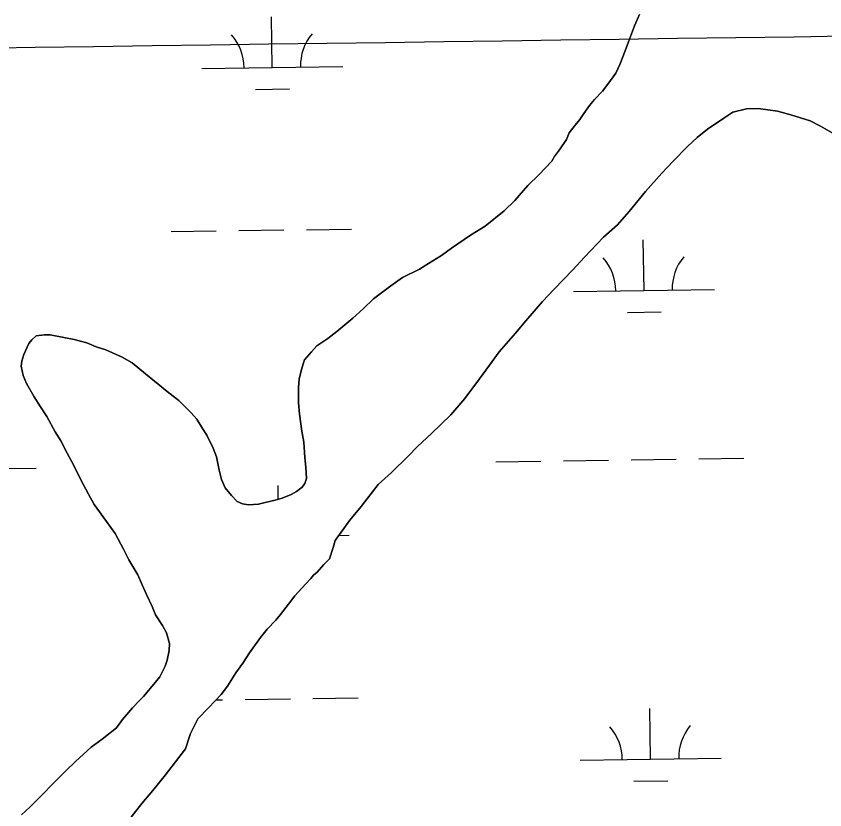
# Model space of a CAD drawing. Extents: x 3767014 to 3805179, y 361544 to 387384.
# Drawn here: x 3786478 to 3787052, y 372694 to 373257 of the extents above; entities that cross this region are included whole.
import ezdxf

# ---------------------------------------------------------------- set-up
doc = ezdxf.new("R2010")
doc.units = 0
for name, color, linetype in [('V-GRID-MAJR', 7, 'Continuous'), ('V-RIVR-EDGE', 7, 'Continuous'), ('V-TOPO-SHOR', 7, 'Continuous'), ('V-WETL-SWMP', 7, 'Continuous')]:
    doc.layers.add(name, color=color, linetype=linetype)

msp = doc.modelspace()

# ---------------------------------------------------------------- linework, layer by layer
at = {"layer": 'V-GRID-MAJR'}
msp.add_spline([(3771169.95, 373025.6), (3773820.257, 373061.356), (3779120.863, 373133.445), (3784421.458, 373206.305), (3789722.043, 373279.937), (3795022.617, 373354.339), (3800323.181, 373429.512), (3802973.458, 373467.388)], degree=3, dxfattribs=at)
at = {"layer": 'V-RIVR-EDGE'}
msp.add_spline([(3785266.865, 377529.211), (3785342.8, 377494.248), (3785391.258, 377467.439), (3785439.72, 377442.249), (3785475.246, 377418.707), (3785525.316, 377389.469), (3785575.383, 377359.422), (3785621.413, 377331.811), (3785722.351, 377269.288), (3785796.661, 377231.094), (3785852.385, 377199.415), (3785928.324, 377166.069), (3785964.678, 377149.804), (3786028.506, 377124.576), (3786060.018, 377113.175), (3786092.316, 377092.068), (3786117.34, 377073.405), (3786135.083, 377053.143), (3786154.458, 377039.347), (3786176.258, 377024.735), (3786206.946, 377006.867), (3786256.211, 376979.248), (3786328.098, 376942.677), (3786374.949, 376919.917), (3786491.265, 376862.208), (3786553.467, 376833.749), (3786619.713, 376805.279), (3786729.589, 376759.718), (3786796.656, 376736.099), (3786845.136, 376718.187), (3786867.767, 376712.469), (3787003.51, 376661.992), (3787089.16, 376631.048), (3787163.496, 376603.367), (3787230.559, 376578.13), (3787257.223, 376568.359), (3787300.044, 376551.27), (3787354.992, 376532.533), (3787409.127, 376512.181), (3787544.074, 376466.558), (3787612.756, 376442.126), (3787657.197, 376425.841), (3787730.724, 376398.162), (3787781.63, 376380.244), (3787834.96, 376361.511), (3787891.524, 376341.961), (3787940, 376322.432), (3787998.976, 376297.215), (3788050.697, 376281.721), (3788117.768, 376259.719), (3788176.757, 376240.164), (3788221.198, 376223.879), (3788259.981, 376209.226), (3788406.252, 376164.383), (3788541.215, 376125.23), (3788606.67, 376104.041), (3788679.39, 376077.173), (3788748.889, 376055.974), (3788871.693, 376005.528), (3788969.454, 375966.467), (3789047.013, 375933.926), (3789119.723, 375903.014), (3789155.253, 375881.09), (3789182.716, 375867.274), (3789214.225, 375854.256), (3789257.04, 375834.74), (3789281.286, 375828.21), (3789303.105, 375821.686), (3789328.955, 375809.491), (3789367.724, 375789.177), (3789414.577, 375767.225), (3789468.708, 375745.255), (3789509.105, 375728.981), (3789555.157, 375710.266), (3789585.849, 375694.015), (3789620.578, 375675.328), (3789681.97, 375646.062), (3789753.859, 375610.3), (3789792.633, 375591.603), (3789842.712, 375566.408), (3789897.64, 375539.584), (3789938.019, 375516.03), (3789968.727, 375506.25), (3790004.289, 375497.265), (3790030.972, 375494.773), (3790047.128, 375487.455), (3790077.007, 375469.589), (3790124.633, 375433.077), (3790192.442, 375382.768), (3790252.165, 375332.478), (3790290.91, 375302.459), (3790337.741, 375271.611), (3790406.357, 375220.491), (3790469.329, 375175.855), (3790570.248, 375106.054), (3790647.751, 375050.868), (3790691.367, 375028.115), (3790744.667, 374997.251), (3790806.838, 374955.852), (3790873.863, 374915.249), (3790932, 374877.903), (3791002.231, 374825.97), (3791052.265, 374782.175), (3791082.927, 374753.793), (3791131.331, 374705.149), (3791170.05, 374664.616), (3791192.631, 374638.681), (3791220.891, 374620.01), (3791288.67, 374557.569), (3791322.577, 374533.223), (3791362.944, 374504.817), (3791396.042, 374480.473), (3791434.785, 374449.645), (3791482.407, 374411.517), (3791534.052, 374365.291), (3791646.192, 374254.216), (3791707.514, 374196.644), (3791738.968, 374161.791), (3791773.65, 374123.694), (3791803.497, 374092.888), (3791829.321, 374070.18), (3791830.912, 374059.662), (3791837.316, 374032.958), (3791849.409, 374017.562), (3791884.123, 373992.405), (3791930.977, 373971.262), (3791954.393, 373955.838), (3791993.134, 373924.202), (3792026.979, 373874.785), (3792047.912, 373836.722), (3792063.186, 373799.482), (3792086.509, 373746.857), (3792112.249, 373690.181), (3792141.261, 373648.864), (3792158.993, 373624.558), (3792177.552, 373607.528), (3792214.702, 373586.409), (3792255.083, 373563.665), (3792301.119, 373538.48), (3792346.34, 373510.871), (3792382.671, 373485.71), (3792422.225, 373455.689), (3792479.537, 373411.875), (3792548.144, 373356.711), (3792619.168, 373298.307), (3792672.431, 373252.077), (3792709.534, 373212.357), (3792750.656, 373162.113), (3792839.385, 373068.08), (3792888.572, 373008.92), (3792945.027, 372945.699), (3792999.062, 372884.91), (3793053.898, 372820.884), (3793149.89, 372720.363), (3793208.761, 372653.092), (3793261.195, 372598.777), (3793315.232, 372538.796), (3793358.792, 372493.399), (3793409.592, 372432.618), (3793462.809, 372367.787), (3793498.283, 372323.219), (3793536.997, 372280.26), (3793578.124, 372232.443), (3793604.724, 372196.792), (3793668.438, 372125.466), (3793703.128, 372090.604), (3793760.41, 372034.66), (3793806.384, 371984.404), (3793839.438, 371942.268), (3793939.427, 371823.136), (3793981.333, 371763.186), (3794029.674, 371688.662), (3794050.609, 371651.408), (3794073.177, 371620.62), (3794178.796, 371488.535), (3794237.625, 371404.28), (3794268.243, 371358.106), (3794301.293, 371314.353), (3794332.724, 371269.794), (3794395.613, 371192), (3794429.476, 371149.862), (3794472.201, 371093.953), (3794523.788, 371024.274), (3794601.175, 370922.181), (3794640.679, 370871.942), (3794687.421, 370805.509), (3794733.389, 370752.828), (3794829.339, 370635.323), (3794895.463, 370557.521), (3794959.948, 370470.826), (3795013.158, 370403.569), (3795070.394, 370329.023), (3795159.854, 370203.448), (3795225.98, 370126.454), (3795296.13, 370041.363), (3795379.18, 369940.065), (3795459.001, 369841.201), (3795508.163, 369772.337), (3795554.103, 369708.333), (3795661.315, 369566.538), (3795715.338, 369500.897), (3795762.105, 369444.169), (3795798.366, 369390.703), (3795915.247, 369234.327), (3795963.601, 369165.465), (3796028.082, 369077.153), (3796043.387, 369052.853), (3796054.672, 369037.459), (3796077.242, 369007.48), (3796148.213, 368927.239), (3796183.677, 368878.627), (3796226.382, 368814.631), (3796275.531, 368740.105), (3796314.222, 368688.25), (3796353.714, 368633.158), (3796401.268, 368567.533), (3796456.873, 368487.33), (3796513.292, 368409.551), (3796545.533, 368365.8), (3796626.113, 368246.716), (3796670.449, 368188.377), (3796704.298, 368140.578), (3796751.041, 368074.145), (3796787.308, 368023.105), (3796838.907, 367958.278), (3796844.528, 367942.09), (3796845.295, 367925.104), (3796846.094, 367921.059), (3796852.559, 367919.425), (3796863.071, 367918.59), (3796875.166, 367904.003), (3796903.398, 367874.01), (3796931.629, 367844.017), (3796952.579, 367812.424), (3796982.392, 367767.87), (3797007.371, 367730.606), (3797037.194, 367690.095), (3797062.185, 367657.684), (3797075.869, 367631.77), (3797095.223, 367609.078), (3797126.665, 367569.372), (3797156.484, 367527.244), (3797212.099, 367451.085), (3797254.808, 367388.706), (3797302.183, 367327.228)], degree=3, dxfattribs=at)
at = {"layer": 'V-TOPO-SHOR'}
for points in [[(3786691.71, 373023.159), (3786699.636, 373028.255), (3786706.003, 373033.391), (3786717.157, 373042.769), (3786724.499, 373049.439), (3786731.849, 373056.421), (3786744.248, 373065.766), (3786752.501, 373071.478), (3786764.5, 373077.402), (3786770.843, 373081.605), (3786780.03, 373087.292), (3786787.334, 373092.404), (3786800.668, 373101.727), (3786811.117, 373108.004), (3786824.49, 373118.883), (3786832.16, 373126.167), (3786841.477, 373136.842), (3786849.155, 373144.438), (3786858.446, 373154.174), (3786860.404, 373157.553), (3786863.951, 373162.138), (3786868.817, 373169.497), (3786870.806, 373174.121), (3786875.002, 373179.624), (3786878.222, 373183.595), (3786881.138, 373187.886), (3786885.029, 373193.708), (3786888.568, 373197.983), (3786894.327, 373203.758), (3786898.196, 373208.646), (3786903.701, 373216.609), (3786906.664, 373222.769), (3786910.341, 373232.34), (3786912.69, 373238.826), (3786917.036, 373250.25), (3786920.673, 373258.261)], [(3787058.782, 373173.337), (3787048.947, 373178.889), (3787041.566, 373182.821), (3787027.953, 373186.913), (3787018.36, 373189.653), (3787004.692, 373191.564), (3786996.576, 373191.15), (3786986.852, 373188.906), (3786980.509, 373184.703), (3786968.772, 373176.9), (3786961.446, 373170.855), (3786954.735, 373164.479), (3786944.174, 373153.84), (3786936.479, 373145.619), (3786924.918, 373132.51), (3786913.335, 373118.469), (3786904.985, 373109.017), (3786895.093, 373100.232), (3786881.632, 373085.924), (3786873.298, 373077.097), (3786860.165, 373063.406), (3786851.831, 373054.58), (3786839.943, 373040.856), (3786832.543, 373032.004), (3786820.982, 373018.897), (3786814.191, 373009.407), (3786807.08, 372999.613), (3786796.75, 372985.851), (3786786.789, 372974.259), (3786779.75, 372967.269), (3786773.039, 372960.896), (3786763.139, 372951.797), (3786756.413, 372944.801), (3786744.58, 372933.256), (3786735.321, 372924.765)], [(3786482.368, 372690.279), (3786488.44, 372696.046), (3786497.716, 372705.162), (3786504.124, 372711.855), (3786513.727, 372721.585), (3786520.446, 372728.272), (3786531.614, 372738.272), (3786539.556, 372743.99), (3786549.743, 372752.145), (3786553.946, 372757.962), (3786561.015, 372766.199), (3786566.146, 372771.677), (3786568.71, 372774.417), (3786576.101, 372782.957), (3786580.287, 372788.149), (3786584.225, 372795.841), (3786585.583, 372800.171), (3786587.006, 372806.995), (3786587.135, 372811.98), (3786585.147, 372819.512), (3786582.159, 372824.577), (3786577.367, 372832.183), (3786575.028, 372838.167), (3786570.881, 372846.691), (3786567.942, 372853.626), (3786564.691, 372860.568), (3786558.42, 372871.329), (3786554.562, 372878.91), (3786548.613, 372889.976), (3786542.598, 372898.549), (3786533.867, 372910.619), (3786529.689, 372917.898), (3786524.338, 372928.011), (3786521.671, 372933.381), (3786517.821, 372941.274), (3786514.538, 372946.969), (3786510.09, 372955.815), (3786506.199, 372962.149), (3786500.241, 372972.903), (3786495.743, 372979.877), (3786491.246, 372986.852), (3786485.878, 372996.343), (3786483.531, 373002.016), (3786482.141, 373008.598), (3786482.548, 373012.329), (3786483.916, 373016.97), (3786487.543, 373024.671), (3786489.485, 373027.427), (3786492.671, 373030.151), (3786498.617, 373030.933), (3786502.666, 373030.829), (3786512.285, 373029.023), (3786519.73, 373027.585), (3786528.708, 373025.17), (3786535.188, 373022.51), (3786541.985, 373020.153), (3786553.706, 373015.174), (3786560.765, 373010.941), (3786570.231, 373003.214), (3786576.648, 372998.061)], [(3786576.648, 372998.061), (3786586.72, 372989.695), (3786593.748, 372984.214), (3786602.567, 372975.57), (3786606.505, 372971.103), (3786610.7, 372964.449), (3786613.696, 372959.696), (3786618.136, 372950.539), (3786620.469, 372944.246), (3786622.408, 372934.841), (3786624.108, 372928.251), (3786626.76, 372922.258), (3786631.299, 372916.841), (3786635.243, 372912.688), (3786638.944, 372911.033), (3786643.29, 372910.298), (3786650.472, 372910.736), (3786655.176, 372911.863), (3786662.078, 372913.556), (3786667.104, 372914.986), (3786673.407, 372917.63), (3786677.202, 372919.715), (3786681.331, 372922.725), (3786683.275, 372925.482), (3786684.297, 372928.886), (3786683.883, 372937.002), (3786683.123, 372943.879), (3786682.47, 372954.807), (3786681.112, 372962.637), (3786679.547, 372974.523), (3786678.82, 372982.65), (3786678.79, 372993.561), (3786679.255, 372999.474), (3786681.012, 373007.222), (3786683.033, 373013.093), (3786687.86, 373018.893), (3786691.71, 373023.159)], [(3786735.321, 372924.765), (3786723.071, 372909.182), (3786715.027, 372899.411), (3786704.68, 372885.026), (3786703.304, 372880.072), (3786700.605, 372872.035), (3786696.761, 372868.08), (3786691.944, 372862.594), (3786689.394, 372860.476), (3786687.463, 372858.033), (3786683.619, 372854.078), (3786676.236, 372845.851), (3786671.714, 372839.732), (3786665.914, 372832.398), (3786662.694, 372828.427), (3786656.606, 372822.037), (3786651.781, 372816.239), (3786644.015, 372805.215), (3786639.149, 372797.859), (3786634.299, 372791.125), (3786628.442, 372781.61), (3786623.928, 372775.802), (3786614.956, 372766.369), (3786607.269, 372758.459), (3786602.012, 372747.996), (3786598.617, 372737.17), (3786584.426, 372718.83), (3786575.407, 372707.528), (3786567.69, 372698.373), (3786559.954, 372688.596)]]:
    msp.add_lwpolyline(points, dxfattribs=at)
at = {"layer": 'V-WETL-SWMP'}
for p, q in [((3786660.119, 373220.626), (3786659.619, 373256.623)), ((3786610.124, 373219.932), (3786710.115, 373221.321)), ((3786648.335, 373205.03), (3786672.333, 373205.364)), ((3786588.322, 373104.186), (3786620.319, 373104.63)), ((3786636.317, 373104.853), (3786668.314, 373105.297)), ((3786684.312, 373105.519), (3786716.309, 373105.964)), ((3786923.778, 373062.411), (3786923.278, 373098.408)), ((3786873.783, 373061.717), (3786973.774, 373063.106)), ((3786911.994, 373046.815), (3786935.992, 373047.148)), ((3786962.599, 372942.868), (3786994.595, 372943.312)), ((3786818.612, 372940.868), (3786850.609, 372941.312)), ((3786866.608, 372941.535), (3786898.605, 372941.979)), ((3786914.603, 372942.201), (3786946.6, 372942.646)), ((3786460.739, 372935.897), (3786492.736, 372936.341)), ((3786664.376, 372914.21), (3786664.24, 372923.98)), ((3786707.232, 372888.574), (3786714.735, 372888.678)), ((3786620.238, 372771.922), (3786624.939, 372771.987)), ((3786640.938, 372772.21), (3786672.935, 372772.654)), ((3786688.933, 372772.876), (3786720.93, 372773.321)), ((3786928.399, 372729.768), (3786927.899, 372765.765)), ((3786878.404, 372729.074), (3786978.394, 372730.463)), ((3786916.615, 372714.172), (3786940.612, 372714.506))]:
    msp.add_line(p, q, dxfattribs=at)
for points in [[(3786920.672, 373258.262), (3786917.036, 373250.249), (3786912.69, 373238.826), (3786910.34, 373232.339), (3786906.665, 373222.769), (3786903.7, 373216.61), (3786898.195, 373208.646), (3786894.328, 373203.757), (3786888.568, 373197.982), (3786885.029, 373193.708), (3786881.138, 373187.885), (3786878.221, 373183.595), (3786875.002, 373179.625), (3786870.807, 373174.121), (3786868.817, 373169.496), (3786863.952, 373162.139), (3786860.404, 373157.554), (3786858.447, 373154.174), (3786849.155, 373144.437), (3786841.477, 373136.841), (3786832.161, 373126.168), (3786824.491, 373118.883), (3786811.117, 373108.004), (3786800.668, 373101.726), (3786787.334, 373092.404), (3786780.031, 373087.292), (3786770.844, 373081.605), (3786764.5, 373077.403), (3786752.501, 373071.477), (3786744.248, 373065.766), (3786731.849, 373056.42), (3786724.499, 373049.439), (3786717.156, 373042.769), (3786706.003, 373033.391), (3786699.636, 373028.255)], [(3786735.32, 372924.766), (3786744.58, 372933.257), (3786756.412, 372944.8), (3786763.139, 372951.797), (3786773.038, 372960.895), (3786779.749, 372967.27), (3786786.788, 372974.259), (3786796.751, 372985.85), (3786807.081, 372999.614), (3786814.192, 373009.407), (3786820.983, 373018.897), (3786832.544, 373032.005), (3786839.943, 373040.856), (3786851.831, 373054.58), (3786860.164, 373063.407), (3786873.299, 373077.098), (3786881.632, 373085.925), (3786895.094, 373100.231), (3786904.985, 373109.018), (3786913.334, 373118.468), (3786924.919, 373132.511), (3786936.48, 373145.62), (3786944.173, 373153.839), (3786954.735, 373164.479), (3786961.447, 373170.854), (3786968.773, 373176.9), (3786980.509, 373184.704), (3786986.852, 373188.906), (3786996.575, 373191.15), (3787004.691, 373191.564), (3787018.36, 373189.654), (3787027.954, 373186.913), (3787041.566, 373182.822), (3787048.948, 373178.89), (3787058.781, 373173.337)], [(3786699.636, 373028.255), (3786691.71, 373023.159), (3786687.86, 373018.893), (3786683.034, 373013.094), (3786681.012, 373007.222), (3786679.254, 372999.473), (3786678.79, 372993.562), (3786678.821, 372982.649), (3786679.547, 372974.524), (3786681.112, 372962.637), (3786682.469, 372954.808), (3786683.123, 372943.879), (3786683.882, 372937.001), (3786684.296, 372928.885), (3786683.274, 372925.481), (3786681.332, 372922.726), (3786677.202, 372919.714), (3786673.407, 372917.629), (3786667.104, 372914.986), (3786662.078, 372913.556), (3786655.176, 372911.863), (3786650.471, 372910.737), (3786643.289, 372910.298), (3786638.943, 372911.034), (3786635.244, 372912.688), (3786631.298, 372916.842), (3786626.761, 372922.259), (3786624.109, 372928.251), (3786622.408, 372934.842), (3786620.468, 372944.245), (3786618.136, 372950.54), (3786613.695, 372959.695), (3786610.7, 372964.449), (3786606.506, 372971.104), (3786602.568, 372975.57), (3786593.749, 372984.214), (3786586.72, 372989.695), (3786576.647, 372998.06), (3786570.232, 373003.214), (3786560.766, 373010.94), (3786553.705, 373015.174), (3786541.986, 373020.152), (3786535.188, 373022.51), (3786528.709, 373025.17), (3786519.73, 373027.584), (3786512.285, 373029.023), (3786502.666, 373030.829), (3786498.616, 373030.933), (3786492.672, 373030.151), (3786489.485, 373027.427), (3786487.543, 373024.671), (3786483.916, 373016.97), (3786482.549, 373012.329), (3786482.141, 373008.598), (3786483.531, 373002.015), (3786485.879, 372996.343), (3786491.247, 372986.852), (3786495.744, 372979.877), (3786500.241, 372972.903), (3786506.199, 372962.15), (3786510.089, 372955.814), (3786514.538, 372946.97), (3786517.821, 372941.274), (3786521.671, 372933.381), (3786524.338, 372928.012), (3786529.69, 372917.898), (3786533.867, 372910.62), (3786542.598, 372898.548), (3786548.613, 372889.976), (3786554.563, 372878.911), (3786558.421, 372871.329), (3786564.691, 372860.568), (3786567.942, 372853.625), (3786570.881, 372846.691), (3786575.027, 372838.167), (3786577.367, 372832.183), (3786582.159, 372824.577), (3786585.147, 372819.512), (3786587.135, 372811.979), (3786587.007, 372806.994), (3786585.584, 372800.171), (3786584.226, 372795.842), (3786580.287, 372788.149), (3786576.1, 372782.957), (3786568.71, 372774.417), (3786566.145, 372771.677), (3786561.016, 372766.198), (3786553.945, 372757.962), (3786549.743, 372752.146), (3786539.556, 372743.991), (3786531.615, 372738.272), (3786520.446, 372728.271), (3786513.727, 372721.585), (3786504.124, 372711.855), (3786497.716, 372705.162), (3786488.44, 372696.047), (3786482.368, 372690.28)], [(3786559.955, 372688.595), (3786567.689, 372698.373), (3786575.406, 372707.527), (3786584.427, 372718.83), (3786598.616, 372737.171), (3786602.012, 372747.996), (3786607.27, 372758.46), (3786614.956, 372766.368), (3786623.928, 372775.802), (3786628.442, 372781.61), (3786634.299, 372791.124), (3786639.148, 372797.858), (3786644.014, 372805.215), (3786651.78, 372816.239), (3786656.606, 372822.038), (3786662.694, 372828.428), (3786665.914, 372832.399), (3786671.714, 372839.732), (3786676.236, 372845.851), (3786683.619, 372854.078), (3786687.462, 372858.032), (3786689.395, 372860.477), (3786691.944, 372862.594), (3786696.761, 372868.081), (3786700.604, 372872.035), (3786703.305, 372880.072), (3786704.68, 372885.025), (3786715.026, 372899.411), (3786723.072, 372909.181), (3786735.32, 372924.766)]]:
    msp.add_lwpolyline(points, dxfattribs=at)
for centre, start, end in [((3786604.875, 373220.334), 0.024037, 41.567696), ((3786715.35, 373221.868), 140.024034, 181.567693), ((3786979.009, 373063.653), 140.024034, 181.567693), ((3786868.534, 373062.119), 0.024037, 41.567696), ((3786983.63, 372731.01), 140.024034, 181.567693), ((3786873.155, 372729.476), 0.024037, 41.567696)]:
    msp.add_arc(centre, 35.246, start, end, dxfattribs=at)

doc.saveas('drawing.dxf')
